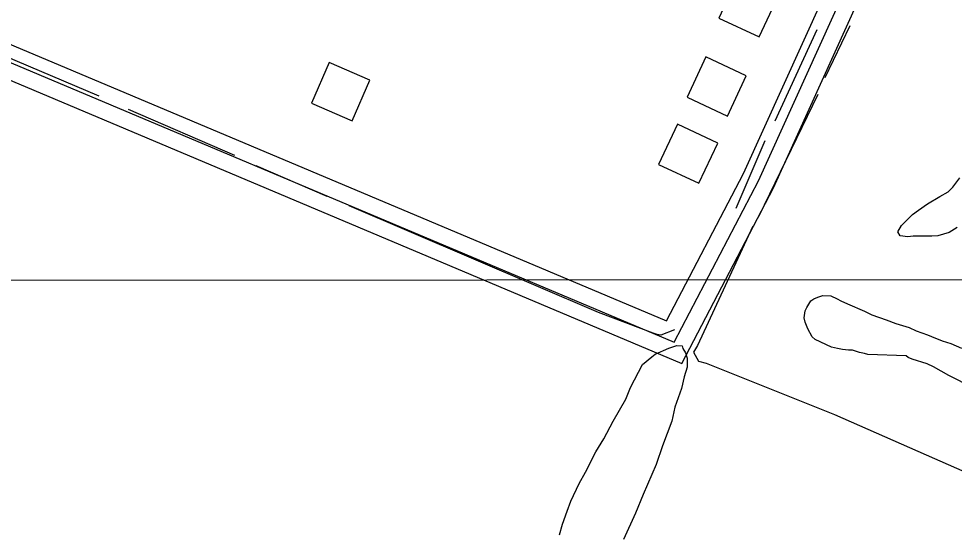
# Model space of a CAD drawing. Extents: x 3297735 to 3335592, y 670436 to 695807.
# Drawn here: x 3303312 to 3304154, y 684677 to 685141 of the extents above; entities that cross this region are included whole.
import ezdxf

# ---------------------------------------------------------------- set-up
doc = ezdxf.new("R2010")
doc.units = 0
for name, color, linetype in [('V-BLDG-OTLN', 7, 'Continuous'), ('V-GRID-MAJR', 7, 'Continuous'), ('V-ROAD-CNTR', 7, 'Continuous'), ('V-SITE-VEGE', 7, 'Continuous'), ('V-TOPO-SHOR', 7, 'Continuous')]:
    doc.layers.add(name, color=color, linetype=linetype)

msp = doc.modelspace()

# ---------------------------------------------------------------- linework, layer by layer
at = {"layer": 'V-BLDG-OTLN'}
for points in [[(3303978.53, 685124.42), (3303995.49, 685160.64), (3303959.26, 685177.6), (3303942.3, 685141.37)], [(3303575.75, 685064.7), (3303612.49, 685048.87), (3303628.31, 685085.61), (3303591.58, 685101.44)], [(3303950, 685053.23), (3303966.95, 685089.46), (3303930.73, 685106.41), (3303913.77, 685070.19)], [(3303924.4, 684992.7), (3303941.36, 685028.92), (3303905.13, 685045.88), (3303888.17, 685009.65)]]:
    msp.add_lwpolyline(points, close=True, dxfattribs=at)
at = {"layer": 'V-GRID-MAJR'}
msp.add_lwpolyline([(3333388.24, 684936.34), (3332676.53, 684935.29), (3330154.94, 684931.76), (3328463.21, 684929.49), (3325367.24, 684925.54), (3322941.64, 684922.63), (3320771.01, 684920.17), (3318377.25, 684917.6), (3316653.66, 684915.85), (3314259.8, 684913.56), (3312823.61, 684912.26), (3310589.29, 684910.35), (3308642.23, 684908.8), (3305993.17, 684906.85), (3303248.16, 684905.05), (3301856.66, 684904.22)], dxfattribs=at)
at = {"layer": 'V-ROAD-CNTR'}
for points in [[(3303141.59, 685170.53), (3303902.07, 684849.64), (3303977.99, 684994.98), (3304141.49, 685355.97), (3304255.79, 685589.73)], [(3303135.76, 685156.71), (3303908.96, 684830.45), (3303991.48, 684988.41), (3304155.06, 685349.58), (3304248.85, 685541.4)], [(3303147.42, 685184.35), (3303895.17, 684868.83), (3303964.5, 685001.55), (3304036.78, 685161.14)]]:
    msp.add_lwpolyline(points, dxfattribs=at)
at = {"layer": 'V-SITE-VEGE'}
for p, q in [((3303885.13, 684838.8), (3303897.25, 684844.2)), ((3303897.25, 684844.2), (3303904.5, 684846.48)), ((3303904.5, 684846.48), (3303909.3, 684846.39)), ((3303909.3, 684846.39), (3303910.06, 684843.98)), ((3303910.06, 684843.98), (3303912.4, 684839.93)), ((3303873.75, 684829.38), (3303881.88, 684836.45)), ((3303881.88, 684836.45), (3303885.13, 684838.8)), ((3303912.4, 684839.93), (3303913.92, 684835.09)), ((3303913.92, 684835.09), (3303913.78, 684827.08)), ((3303862.97, 684808.73), (3303873.75, 684829.38)), ((3303913.78, 684827.08), (3303911.22, 684818.31)), ((3303911.22, 684818.31), (3303908.64, 684807.94)), ((3303858.78, 684798.38), (3303862.97, 684808.73)), ((3303908.64, 684807.94), (3303902.74, 684791.21)), ((3303847.22, 684778.55), (3303858.78, 684798.38)), ((3303902.74, 684791.21), (3303900.11, 684778.43)), ((3303838.93, 684762.66), (3303847.22, 684778.55)), ((3303900.11, 684778.43), (3303891.71, 684756.14)), ((3303831.51, 684750.77), (3303838.93, 684762.66)), ((3303891.71, 684756.14), (3303885.81, 684739.41)), ((3303822.38, 684732.49), (3303831.51, 684750.77)), ((3303885.81, 684739.41), (3303874.12, 684712.36)), ((3303816.59, 684722.18), (3303822.38, 684732.49)), ((3303809.1, 684706.28), (3303816.59, 684722.18)), ((3303805.74, 684697.52), (3303809.1, 684706.28)), ((3303874.12, 684712.36), (3303867.42, 684695.65)), ((3303801.53, 684685.57), (3303805.74, 684697.52)), ((3303867.42, 684695.65), (3303856.59, 684671.8)), ((3303798.96, 684676), (3303801.53, 684685.57))]:
    msp.add_line(p, q, dxfattribs=at)
for points in [[(3304156.83, 684952.69), (3304149.6, 684948.3), (3304139.24, 684945.3), (3304133.86, 684944.92), (3304117.27, 684945.14), (3304112.33, 684944.3), (3304105.62, 684945.29), (3304103.42, 684948.9), (3304106.64, 684954.69), (3304116.63, 684964.42), (3304122.06, 684968.39), (3304130.2, 684974.11), (3304141.05, 684980.69), (3304148.73, 684985.08), (3304152.81, 684989.06), (3304159.2, 684997.5)], [(3304171.09, 684808.59), (3304149.27, 684819.63), (3304135.47, 684827.43), (3304129.68, 684830.2), (3304116.28, 684834.41), (3304112.71, 684835.8), (3304110.94, 684837.17), (3304076.43, 684838.51), (3304073.31, 684839.45), (3304068.84, 684840.4), (3304062.58, 684842.28), (3304059, 684842.33), (3304053.63, 684842.84), (3304049.15, 684843.8), (3304043.79, 684845.21), (3304029.09, 684852.13), (3304026.43, 684854.4), (3304022.48, 684861.63), (3304019.87, 684867.49), (3304019.03, 684871.54), (3304020.01, 684877.8), (3304021.39, 684880.92), (3304025.05, 684886.7), (3304027.77, 684888.46), (3304031.37, 684890.21), (3304035.88, 684891.5), (3304043.05, 684891.4), (3304048.84, 684888.64), (3304051.96, 684886.8)], [(3304051.96, 684886.8), (3304058.2, 684884.03), (3304073.35, 684877.56), (3304080.04, 684874.33), (3304092.98, 684869.68), (3304101.46, 684866.43), (3304113.51, 684862.69), (3304119.75, 684859.92), (3304130.02, 684856.2), (3304133.59, 684854.81), (3304143.4, 684850.64), (3304150.99, 684848.3), (3304160.8, 684844.14)]]:
    msp.add_lwpolyline(points, dxfattribs=at)
at = {"layer": 'V-TOPO-SHOR'}
for p, q in [((3304030.43, 685130.68), (3303992.67, 685048.48)), ((3304060.09, 685134.36), (3304037.63, 685087.53)), ((3304031.33, 685072.5), (3303978.33, 684962.92)), ((3303506.79, 685017.75), (3303410.96, 685059.21)), ((3303983.69, 685030.81), (3303957.6, 684969.82)), ((3303589.9, 684980.62), (3303525.86, 685008.42))]:
    msp.add_line(p, q, dxfattribs=at)
for points in [[(3303384.6, 685071.19), (3303257.33, 685125.2), (3303250.84, 685125.41)], [(3303902.32, 684860.59), (3303890.24, 684855.99), (3303886.94, 684856.48), (3303883.17, 684857.69), (3303833.94, 684876.42), (3303609.68, 684972.23)], [(3303972.95, 684954.09), (3303923.1, 684846.71), (3303919.5, 684840.51), (3303923.9, 684832.46), (3303931.01, 684830.64), (3304046.46, 684784.49), (3304231.12, 684703.18), (3304414.91, 684625.43), (3304530.33, 684576.61), (3304667.05, 684516.08), (3304791.33, 684460.08)]]:
    msp.add_lwpolyline(points, dxfattribs=at)

doc.saveas('drawing.dxf')
